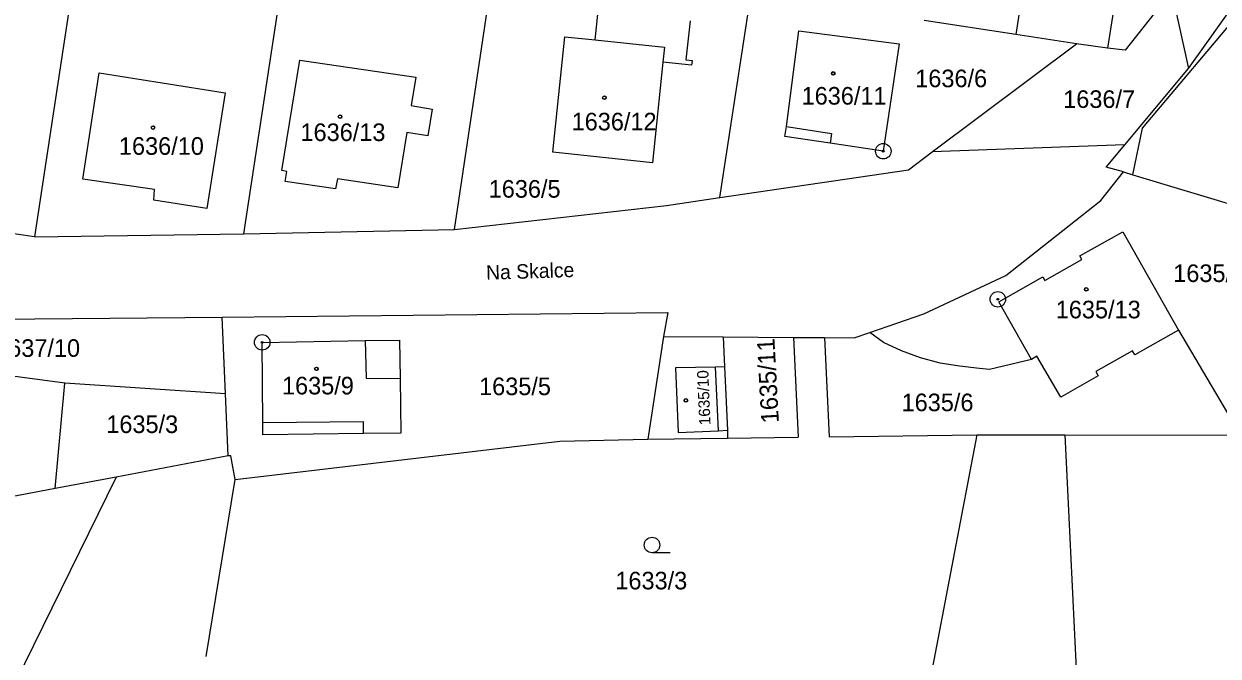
# Model space of a CAD drawing. Extents: x -593183 to -588034, y -1130415 to -1124994.
# Drawn here: x -589677.9 to -589562.4, y -1129371.8 to -1129310.7 of the extents above; entities that cross this region are included whole.
import ezdxf

# ---------------------------------------------------------------- set-up
doc = ezdxf.new("R2010")
doc.units = 0
for name, color, linetype in [('Vrstva 1', 7, 'Continuous'), ('Vrstva 15', 7, 'Continuous'), ('Vrstva 18', 7, 'Continuous'), ('Vrstva 19', 7, 'Continuous'), ('Vrstva 24', 7, 'Continuous'), ('Vrstva 25', 7, 'Continuous'), ('Vrstva 4', 7, 'Continuous')]:
    doc.layers.add(name, color=color, linetype=linetype)

msp = doc.modelspace()

# ---------------------------------------------------------------- linework, layer by layer
at = {"layer": 'Vrstva 1'}
for p, q in [((-589671.78, -1129298.06), (-589676.85, -1129331.32)), ((-589656.59, -1129331.03), (-589652.02, -1129301.08)), ((-589580.34, -1129301.18), (-589581.94, -1129311.75)), ((-589569.7, -1129320.82), (-589554.86, -1129303.21)), ((-589565.25, -1129315.05), (-589556.69, -1129303.08)), ((-589636.21, -1129330.61), (-589632.27, -1129304.09)), ((-589571.71, -1129304.2), (-589573.06, -1129313.1)), ((-589610.56, -1129327.53), (-589607.56, -1129307.86)), ((-589566.89, -1129307.62), (-589571.37, -1129313.27)), ((-589566.89, -1129307.62), (-589565.25, -1129315.05)), ((-589622.62, -1129312.29), (-589622.33, -1129309.51)), ((-589613.44, -1129310.44), (-589613.84, -1129314.21)), ((-589604.13, -1129320.67), (-589602.93, -1129311.41)), ((-589602.93, -1129311.41), (-589593.21, -1129312.67)), ((-589581.94, -1129311.75), (-589590.82, -1129310.4)), ((-589626.72, -1129323.15), (-589625.55, -1129311.98)), ((-589625.55, -1129311.98), (-589622.62, -1129312.29)), ((-589576.06, -1129312.67), (-589581.94, -1129311.75)), ((-589593.21, -1129312.67), (-589594.76, -1129323.04)), ((-589590.02, -1129323.11), (-589576.06, -1129312.67)), ((-589573.06, -1129313.1), (-589576.06, -1129312.67)), ((-589571.37, -1129313.27), (-589573.06, -1129313.1)), ((-589652.92, -1129324.91), (-589651.19, -1129314.23)), ((-589651.19, -1129314.23), (-589639.95, -1129315.9)), ((-589616.07, -1129314.43), (-589617.09, -1129324.16)), ((-589613.29, -1129314.72), (-589616.07, -1129314.43)), ((-589613.84, -1129314.21), (-589613.24, -1129314.28)), ((-589613.24, -1129314.28), (-589613.29, -1129314.72)), ((-589672.17, -1129325.74), (-589670.59, -1129315.46)), ((-589670.59, -1129315.46), (-589658.4, -1129317.39)), ((-589639.95, -1129315.9), (-589640.4, -1129318.64)), ((-589571.39, -1129322.42), (-589565.25, -1129315.05)), ((-589658.4, -1129317.39), (-589660.18, -1129328.59)), ((-589640.4, -1129318.64), (-589638.39, -1129318.97)), ((-589638.39, -1129318.97), (-589638.81, -1129321.57)), ((-589604.27, -1129321.63), (-589604.13, -1129320.67)), ((-589640.82, -1129321.24), (-589641.69, -1129326.58)), ((-589638.81, -1129321.57), (-589640.82, -1129321.24)), ((-589599.9, -1129322.28), (-589604.27, -1129321.63)), ((-589570.62, -1129325.32), (-589569.7, -1129320.82)), ((-589594.76, -1129323.04), (-589599.9, -1129322.28)), ((-589571.39, -1129322.42), (-589590.02, -1129323.11)), ((-589573.19, -1129324.58), (-589571.39, -1129322.42)), ((-589617.09, -1129324.16), (-589626.72, -1129323.15)), ((-589592.33, -1129324.84), (-589590.02, -1129323.11)), ((-589652.43, -1129324.99), (-589652.92, -1129324.91)), ((-589652.59, -1129325.97), (-589652.43, -1129324.99)), ((-589610.56, -1129327.53), (-589592.33, -1129324.84)), ((-589573.73, -1129327.82), (-589571.52, -1129325.02)), ((-589571.52, -1129325.02), (-589573.19, -1129324.58)), ((-589571.52, -1129325.02), (-589570.62, -1129325.32)), ((-589665.23, -1129326.75), (-589672.17, -1129325.74)), ((-589647.72, -1129326.69), (-589652.59, -1129325.97)), ((-589647.53, -1129325.72), (-589647.72, -1129326.69)), ((-589641.69, -1129326.58), (-589647.53, -1129325.72)), ((-589570.62, -1129325.32), (-589557.49, -1129329.29)), ((-589665.3, -1129327.77), (-589665.23, -1129326.75)), ((-589615.73, -1129328.29), (-589610.56, -1129327.53)), ((-589676.85, -1129331.32), (-589696.89, -1129328.49)), ((-589660.18, -1129328.59), (-589665.3, -1129327.77)), ((-589636.21, -1129330.61), (-589615.73, -1129328.29)), ((-589582.92, -1129335.06), (-589573.73, -1129327.82)), ((-589676.85, -1129331.32), (-589656.59, -1129331.03)), ((-589656.59, -1129331.03), (-589636.21, -1129330.61)), ((-589575.75, -1129333.16), (-589571.6, -1129330.82)), ((-589571.6, -1129330.82), (-589566.2, -1129340.32)), ((-589575.56, -1129333.51), (-589575.75, -1129333.16)), ((-589579.15, -1129335.53), (-589575.56, -1129333.51)), ((-589590.85, -1129338.77), (-589582.92, -1129335.06)), ((-589583.59, -1129337.58), (-589579.34, -1129335.18)), ((-589579.34, -1129335.18), (-589579.15, -1129335.53)), ((-589580.42, -1129343.16), (-589583.59, -1129337.58)), ((-589690.1, -1129339.33), (-589658.68, -1129339.09)), ((-589658.68, -1129339.09), (-589615.58, -1129338.64)), ((-589658.37, -1129346.48), (-589658.68, -1129339.09)), ((-589615.58, -1129338.64), (-589616.02, -1129340.95)), ((-589596.07, -1129340.56), (-589590.85, -1129338.77)), ((-589654.82, -1129341.51), (-589644.85, -1129341.34)), ((-589644.85, -1129341.34), (-589641.53, -1129341.29)), ((-589641.53, -1129341.29), (-589641.48, -1129344.99)), ((-589616.02, -1129340.95), (-589617.54, -1129350.86)), ((-589616.02, -1129340.95), (-589610.25, -1129340.99)), ((-589610.25, -1129340.99), (-589603.43, -1129341.03)), ((-589610.25, -1129340.99), (-589610.12, -1129343.88)), ((-589603.43, -1129341.03), (-589600.43, -1129341.05)), ((-589603.43, -1129341.03), (-589602.98, -1129350.67)), ((-589600.43, -1129341.05), (-589597.58, -1129341.07)), ((-589600.43, -1129341.05), (-589599.98, -1129350.63)), ((-589597.58, -1129341.07), (-589596.07, -1129340.56)), ((-589594.75, -1129341.54), (-589596.07, -1129340.56)), ((-589566.2, -1129340.32), (-589570.43, -1129342.72)), ((-589566.2, -1129340.32), (-589560.2, -1129350.47)), ((-589654.77, -1129349.3), (-589654.82, -1129341.51)), ((-589592.99, -1129342.34), (-589594.75, -1129341.54)), ((-589591.16, -1129343.01), (-589592.99, -1129342.34)), ((-589570.66, -1129342.33), (-589574.2, -1129344.34)), ((-589570.43, -1129342.72), (-589570.66, -1129342.33)), ((-589673.91, -1129345.46), (-589691.96, -1129343)), ((-589589.26, -1129343.51), (-589591.16, -1129343.01)), ((-589587.38, -1129343.82), (-589589.26, -1129343.51)), ((-589580.42, -1129343.16), (-589584.5, -1129344.12)), ((-589579.9, -1129342.86), (-589580.42, -1129343.16)), ((-589577.6, -1129346.79), (-589579.9, -1129342.86)), ((-589610.12, -1129343.88), (-589609.84, -1129350.01)), ((-589585.47, -1129344.05), (-589587.38, -1129343.82)), ((-589584.5, -1129344.12), (-589585.47, -1129344.05)), ((-589573.97, -1129344.73), (-589577.6, -1129346.79)), ((-589574.2, -1129344.34), (-589573.97, -1129344.73)), ((-589674.84, -1129355.64), (-589673.91, -1129345.46)), ((-589658.37, -1129346.48), (-589673.91, -1129345.46)), ((-589641.48, -1129344.99), (-589641.42, -1129350.29)), ((-589658.12, -1129352.47), (-589658.37, -1129346.48)), ((-589654.76, -1129350.44), (-589654.77, -1129349.3)), ((-589645.03, -1129350.33), (-589654.76, -1129350.44)), ((-589641.42, -1129350.29), (-589645.03, -1129350.33)), ((-589609.84, -1129350.01), (-589609.81, -1129350.76)), ((-589609.81, -1129350.76), (-589602.98, -1129350.67)), ((-589599.98, -1129350.63), (-589585.72, -1129350.44)), ((-589585.72, -1129350.44), (-589593.02, -1129388.7)), ((-589585.72, -1129350.44), (-589577.21, -1129350.45)), ((-589577.21, -1129350.45), (-589575.53, -1129385.2)), ((-589577.21, -1129350.45), (-589560.2, -1129350.47)), ((-589657.42, -1129354.76), (-589626.05, -1129351.06)), ((-589626.05, -1129351.06), (-589617.54, -1129350.86)), ((-589617.54, -1129350.86), (-589609.81, -1129350.76)), ((-589658.12, -1129352.47), (-589668.93, -1129354.52)), ((-589657.86, -1129352.48), (-589658.12, -1129352.47)), ((-589657.42, -1129354.76), (-589657.86, -1129352.48)), ((-589668.93, -1129354.52), (-589684.73, -1129386.58)), ((-589668.93, -1129354.52), (-589674.84, -1129355.64)), ((-589660.25, -1129371.87), (-589657.42, -1129354.76)), ((-589674.84, -1129355.64), (-589712.06, -1129362.58))]:
    msp.add_line(p, q, dxfattribs=at)
at = {"layer": 'Vrstva 24'}
for centre, radius in [((-589594.76, -1129323.04), 0.75), ((-589594.76, -1129323.04), 0.0903), ((-589583.68, -1129337.35), 0.75), ((-589583.68, -1129337.35), 0.0903), ((-589654.82, -1129341.51), 0.75), ((-589654.82, -1129341.51), 0.0903)]:
    msp.add_circle(centre, radius, dxfattribs=at)
at = {"layer": 'Vrstva 25'}
msp.add_line((-589615.37, -1129361.84), (-589617.12, -1129361.84), dxfattribs=at)
for centre, radius in [((-589599.6, -1129315.53), 0.175), ((-589599.6, -1129315.53), 0.15), ((-589621.73, -1129317.87), 0.175), ((-589621.73, -1129317.87), 0.15), ((-589665.38, -1129320.76), 0.175), ((-589665.38, -1129320.76), 0.15), ((-589647.29, -1129319.71), 0.175), ((-589647.29, -1129319.71), 0.15), ((-589575.13, -1129336.39), 0.175), ((-589575.13, -1129336.39), 0.15), ((-589649.58, -1129344.07), 0.175), ((-589649.58, -1129344.07), 0.15), ((-589613.85, -1129347.12), 0.175), ((-589613.85, -1129347.12), 0.15), ((-589617.12, -1129361.09), 0.75)]:
    msp.add_circle(centre, radius, dxfattribs=at)
at = {"layer": 'Vrstva 4'}
for p, q in [((-589622.62, -1129312.29), (-589615.92, -1129312.99)), ((-589615.92, -1129312.99), (-589616.07, -1129314.43)), ((-589604.13, -1129320.67), (-589599.76, -1129321.32)), ((-589599.76, -1129321.32), (-589599.9, -1129322.28)), ((-589644.85, -1129341.34), (-589644.78, -1129344.98)), ((-589610.97, -1129343.9), (-589614.85, -1129343.98)), ((-589614.85, -1129343.98), (-589614.58, -1129350.23)), ((-589610.12, -1129343.88), (-589610.97, -1129343.9)), ((-589610.69, -1129350.05), (-589610.97, -1129343.9)), ((-589644.78, -1129344.98), (-589641.48, -1129344.99)), ((-589645.04, -1129349.18), (-589654.77, -1129349.3)), ((-589645.03, -1129350.33), (-589645.04, -1129349.18)), ((-589614.58, -1129350.23), (-589610.69, -1129350.05)), ((-589610.69, -1129350.05), (-589609.84, -1129350.01))]:
    msp.add_line(p, q, dxfattribs=at)

# ---------------------------------------------------------------- texts
at = {"layer": 'Vrstva 15'}
msp.add_text('Na Skalce', height=1.4, rotation=1.841, dxfattribs=at).set_placement((-589633.15, -1129335.47))
at = {"layer": 'Vrstva 18'}
for s, p in [('1636/6', (-589591.67, -1129316.86)), ('1636/7', (-589577.36, -1129318.86)), ('1636/5', (-589632.92, -1129327.53)), ('1635/15', (-589566.72, -1129335.68)), ('1637/10', (-589680.65, -1129342.91)), ('1635/5', (-589633.85, -1129346.61)), ('1635/6', (-589592.99, -1129348.16)), ('1635/3', (-589669.9, -1129350.27)), ('1633/3', (-589620.67, -1129365.38))]:
    msp.add_text(s, height=1.7, dxfattribs=at).set_placement(p)
msp.add_text('1635/11', height=1.7, rotation=93.0848, dxfattribs=at).set_placement((-589604.85, -1129349.28))
at = {"layer": 'Vrstva 19'}
for s, p in [('1636/11', (-589602.66, -1129318.54)), ('1636/12', (-589624.9, -1129321.03)), ('1636/13', (-589651.12, -1129322.06)), ('1636/10', (-589668.68, -1129323.39)), ('1635/13', (-589578.08, -1129339.19)), ('1635/9', (-589652.91, -1129346.54))]:
    msp.add_text(s, height=1.7, dxfattribs=at).set_placement(p)
msp.add_text('1635/10', height=1.1, rotation=92.406, dxfattribs=at).set_placement((-589611.46, -1129349.49))

doc.saveas('drawing.dxf')
